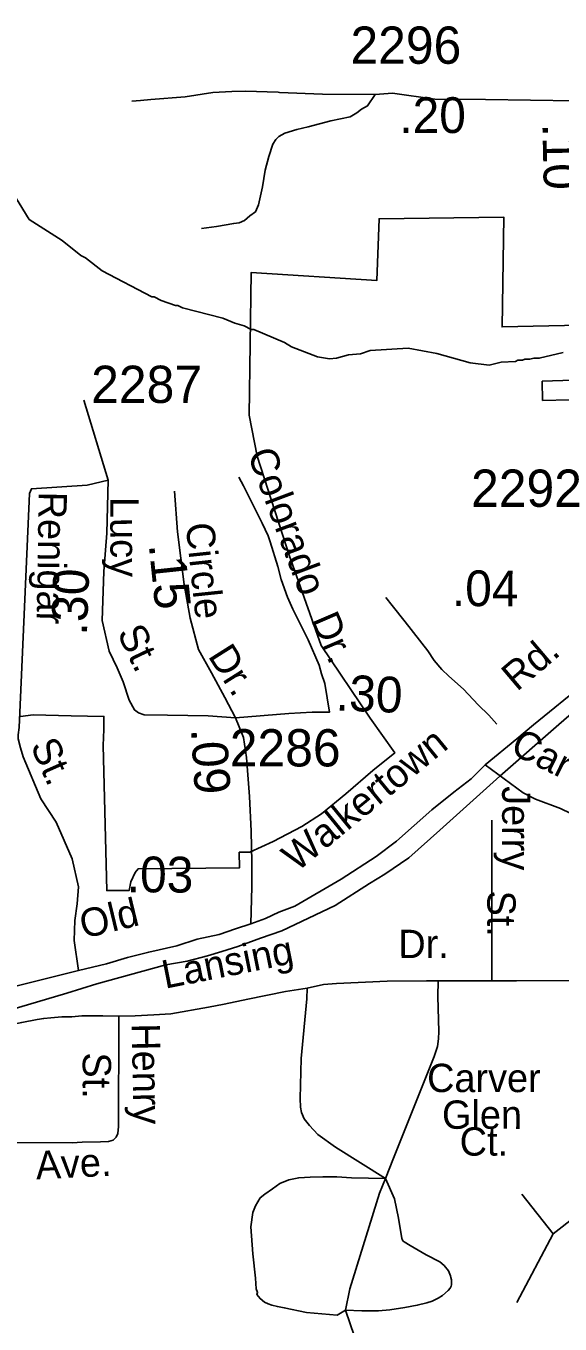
# Model space of a CAD drawing. Extents: x 1547597 to 1699558, y 810033 to 920809.
# Drawn here: x 1639992 to 1641784, y 874899 to 879252 of the extents above; entities that cross this region are included whole.
import ezdxf

# ---------------------------------------------------------------- set-up
doc = ezdxf.new("R2010")
doc.units = 0
for name, color, linetype in [('Exist Boundary Political City Limit New', 7, 'Continuous'), ('Exist Hydrographic Misc Water Feature', 7, 'Continuous'), ('Exist Railroad Mainline', 7, 'Continuous'), ('Exist Road Non-System Type 51', 7, 'Continuous'), ('Exist Road Non-System Type 51 Label', 7, 'Continuous'), ('Exist Road Secondary Mileage Hundredths English Label', 7, 'Continuous'), ('Exist Road Secondary Type 51 Attributed', 7, 'Continuous'), ('Exist Road Secondary Type 51 Label', 7, 'Continuous'), ('Exist Road Secondary Type 51 Number Label', 7, 'Continuous'), ('Map Preparation Boundary City Limit Buffer Line', 7, 'Continuous')]:
    doc.layers.add(name, color=color, linetype=linetype)

msp = doc.modelspace()

# ---------------------------------------------------------------- linework, layer by layer
at = {"layer": 'Exist Boundary Political City Limit New'}
for points in [[(1641146.6, 876931.1), (1640983.3, 877174.6), (1640875.9, 877477.2), (1640767.5, 877808.8), (1640741.7, 877946.4), (1640748.2, 878425.5), (1641170, 878398.7), (1641177, 878605.2), (1641595.7, 878610.6), (1641590, 878242.8), (1641903.4, 878249.2), (1641896, 878066.2), (1641724.3, 878060.7), (1641725.5, 877996), (1641906.3, 878000), (1641912.2, 877706.2)], [(1639973.9, 876936), (1640017.1, 876942.4), (1640144.3, 876938.1), (1640253.8, 876936.5), (1640254, 876892.3), (1640251.6, 876839.5)], [(1640251.6, 876839.5), (1640263.6, 876352.5), (1640338.8, 876353.2), (1640344.5, 876382.2), (1640359, 876413.5), (1640368.7, 876425.5), (1640708.8, 876429.5), (1640707.8, 876481.1), (1640742.9, 876481.1), (1640821.5, 876517.3), (1640918.2, 876567.3), (1640984.1, 876609.9), (1641065.9, 876676.9), (1641156.3, 876755.6), (1641229.5, 876814.1), (1641146.6, 876931.1)]]:
    msp.add_lwpolyline(points, dxfattribs=at)
at = {"layer": 'Exist Hydrographic Misc Water Feature'}
msp.add_lwpolyline([(1641794.7, 878156.5), (1641714.4, 878137.9), (1641696.5, 878138.2), (1641682.5, 878134.4), (1641666.5, 878134.7), (1641658.4, 878130.8), (1641642.4, 878131.1), (1641634.4, 878127.2), (1641586.3, 878124.1), (1641546.2, 878114.7), (1641482.3, 878121.8), (1641370.9, 878153.7), (1641275.2, 878171.3), (1641147.1, 878163.5), (1641115, 878152.1), (1641074.9, 878148.8), (1641034.7, 878137.4), (1641010.7, 878135.9), (1640970.8, 878142.5), (1640883.4, 878176), (1640859.7, 878190.4), (1640756.4, 878234.2), (1640748.4, 878234.3), (1640724.7, 878246.7), (1640692.8, 878255.2), (1640653.1, 878271.9), (1640517.7, 878306.3), (1640501.8, 878314.5), (1640493.8, 878314.7), (1640446.1, 878331.5), (1640422.3, 878343.9), (1640414.3, 878344), (1640247.8, 878430.8), (1640192.5, 878473.8), (1640176.7, 878482), (1640113.5, 878533), (1640002.7, 878603), (1639901, 878766.7)], dxfattribs=at)
at = {"layer": 'Exist Railroad Mainline'}
msp.add_lwpolyline([(1639936.7, 875952.2), (1640129.8, 876009), (1640230.2, 876039.8), (1640461.8, 876103.4), (1640533.6, 876115.7), (1640601.3, 876134.1), (1640649.2, 876147.9), (1640703.7, 876164.9), (1640779.5, 876193.6), (1640851.3, 876218.2), (1641029.6, 876302.3), (1641144.4, 876376.2), (1641196.7, 876407.6), (1641276.6, 876463), (1641381.2, 876555.3), (1641582, 876735.9), (1641780.3, 876909.7), (1642034.5, 877129.2)], dxfattribs=at)
at = {"layer": 'Exist Road Non-System Type 51'}
for points in [[(1640838.2, 879029.3), (1640729.3, 879033.2), (1640683.3, 879032), (1640619.4, 879029.1), (1640527, 879014.7), (1640411, 879004.9), (1640376.9, 879001.4), (1640347.2, 878999.4)], [(1641163.5, 879021.6), (1641138.3, 878983.9), (1641118.1, 878972.3), (1641102, 878960.4), (1641079.8, 878946.9), (1641015.5, 878934), (1640939.2, 878913.5), (1640901, 878904.1), (1640860.9, 878892.9), (1640840.7, 878881.1), (1640830.5, 878871.3), (1640820.2, 878855.5), (1640807.5, 878813.7), (1640794.8, 878768), (1640785.8, 878712.1), (1640772.8, 878652.3), (1640762.3, 878628.5), (1640744, 878614.9), (1640725.9, 878599.3), (1640707.7, 878591.6), (1640689.7, 878590), (1640631.4, 878579), (1640581.1, 878573)], [(1640267.9, 877728.3), (1640197.6, 877712.2), (1640010.8, 877700.2), (1640004.1, 877684.4), (1639989.8, 877354.7), (1639969.1, 876899.3), (1639966.6, 876875.3), (1639966.3, 876861.3), (1639973.7, 876831.1), (1639983.3, 876801.1), (1640042.5, 876660), (1640093.5, 876582.5), (1640147.9, 876459), (1640168.8, 876364.8), (1640164.6, 876308.2), (1640156.7, 876251.9), (1640154.4, 876185.4), (1640168.7, 876084.9)], [(1640695.7, 876931.9), (1640874.1, 876946.8), (1640952.4, 876950.8), (1641010.6, 876950.8), (1640994.6, 877047.3), (1640983.5, 877079), (1640976.1, 877108.9), (1640939.6, 877193.7), (1640887.3, 877296.6), (1640870.1, 877336.8), (1640849.1, 877395.3), (1640837.8, 877439.5), (1640811.2, 877521.9), (1640805.2, 877542), (1640784.3, 877584.3), (1640722.6, 877709.4), (1640707, 877738.8)], [(1641572.2, 876910.9), (1641545, 876940.9), (1641509.7, 876975.6), (1641460.6, 877028.4), (1641411.4, 877071.3), (1641387.7, 877093.7), (1641362.3, 877124.1), (1641340.9, 877156.5), (1641264.4, 877253.9), (1641221.5, 877308.6), (1641199.3, 877335.3)], [(1642181.6, 876382.7), (1642075.1, 876487.4), (1642010.1, 876526.3), (1641968.1, 876550.8), (1641894.6, 876575.4), (1641786.1, 876627.9), (1641702.1, 876659.4), (1641660.1, 876680.4), (1641532.9, 876774.8)], [(1641555.7, 876049.5), (1641555.4, 876103.8), (1641554.9, 876545.6), (1641555.4, 876589)], [(1641375.2, 876049.5), (1641336.6, 876050.2), (1641204.7, 876049.3), (1641034.6, 876041), (1640990.7, 876037.3), (1640935.5, 876025.3)], [(1641375.2, 876049.5), (1641374.1, 875997.9), (1641377.1, 875879.9), (1641376.8, 875855.9), (1641372.7, 875830), (1641362.4, 875796), (1641225.9, 875455), (1641199, 875387.7)], [(1641555.7, 876049.5), (1641507.6, 876049.5), (1641457.1, 876049.5), (1641375.2, 876049.5)], [(1642257.3, 876052.2), (1642206.1, 876051.6), (1641638.3, 876049.5), (1641555.7, 876049.5)], [(1640935.5, 876025.3), (1640863.4, 876013.9), (1640737.2, 875989.1), (1640657.2, 875971.9), (1640605.2, 875962.3), (1640478.9, 875939.5), (1640421, 875936.1), (1640359.1, 875932.2), (1640304.2, 875931.8)], [(1640935.5, 876025.3), (1640935.2, 875989.2), (1640915.2, 875789.5), (1640912.1, 875655.6), (1640913.6, 875626), (1640916.8, 875608.8), (1640926.1, 875587), (1640943.5, 875565.4), (1640971.1, 875535.3), (1641030.7, 875492.6), (1641199, 875387.7)], [(1640304.2, 875931.8), (1640250.2, 875932.3), (1640180.1, 875932.9), (1640146.2, 875929.2), (1640112.2, 875929.5), (1640076.1, 875925.9), (1640052.1, 875924.1), (1640030.2, 875920.4), (1639978, 875910.8), (1639923.9, 875899.3), (1639845.9, 875882.1), (1639819.2, 875873.8)], [(1640304.2, 875931.8), (1640303.5, 875865.8), (1640303.2, 875606), (1640302.7, 875562), (1640300.7, 875538), (1640294.6, 875526.2), (1640284.6, 875516.2), (1640269.1, 875511.6), (1640242.8, 875510), (1640181.3, 875509.1), (1640147.2, 875507.4), (1639912.3, 875508.5), (1639831.7, 875506.9)], [(1641199, 875387.7), (1641084.4, 875389.6), (1641034.9, 875393.1), (1640988.9, 875393.1), (1640946.4, 875391.3), (1640907.5, 875389.6), (1640873.9, 875382.5), (1640843.9, 875370.1), (1640819.1, 875352.4), (1640794.3, 875334.7), (1640778.4, 875322.3), (1640762.5, 875295.7), (1640753.6, 875272.7), (1640746.6, 875224.9), (1640753.6, 875134.7), (1640762.5, 875053.2), (1640764.2, 875017.8), (1640769.6, 875005.5), (1640767.3, 874998.7), (1640777.8, 874984.4), (1640793.2, 874972.3), (1640805, 874966.5), (1640817, 874962.2), (1640835.9, 874957.8), (1640859, 874953.8), (1640934.1, 874938.2), (1641036.7, 874929.3), (1641064.1, 874946)], [(1641199, 875387.7), (1641178.2, 875337.7), (1641079.5, 875017), (1641064.1, 874946)], [(1641199, 875387.7), (1641228.4, 875318.7), (1641241.7, 875254.6), (1641253.1, 875186.5), (1641254.2, 875183.5), (1641255.8, 875180.5), (1641258.3, 875177.2), (1641261.1, 875174.6), (1641280.8, 875162.3), (1641334.6, 875131.8), (1641380.4, 875107.5), (1641395.1, 875095), (1641410.2, 875077.3), (1641416.4, 875060.5), (1641418.1, 875055.3), (1641419.8, 875047.1), (1641420, 875039.8), (1641419.8, 875031.2), (1641418.5, 875025.9), (1641415.6, 875019.5), (1641409, 875011.9), (1641389.5, 874995), (1641375.3, 874985.5), (1641355.5, 874976.5), (1641337.1, 874969.9), (1641305.2, 874962.1), (1641263, 874954.6), (1641213, 874947), (1641174.9, 874943.4), (1641152.9, 874943), (1641119.1, 874943.9), (1641064.1, 874946)], [(1641760.7, 875201.6), (1641655.9, 875334.8)], [(1642253.3, 875257.6), (1641913.6, 875269.6), (1641837.1, 875261.1), (1641760.7, 875201.6)], [(1641760.7, 875201.6), (1641638.9, 874972)], [(1641097.9, 874336.3), (1641100.8, 874718.8), (1641095.1, 874857.7), (1641064.1, 874946)]]:
    msp.add_lwpolyline(points, dxfattribs=at)
at = {"layer": 'Exist Road Secondary Type 51 Attributed'}
for points in [[(1641910, 879002.8), (1641835.9, 879000.6), (1641534.6, 879004.7), (1641364.5, 879006.8), (1641221.7, 879026.4), (1641163.5, 879021.6), (1640987, 879022.6), (1640843.3, 879029.1), (1640838.2, 879029.3)], [(1640695.7, 876931.9), (1640603.3, 876938.3), (1640466.8, 876940.3), (1640388.4, 876942.3), (1640370.4, 876948.4), (1640356.3, 876958.4), (1640338.2, 876990.6), (1640318.1, 877052.9), (1640298.1, 877099.1), (1640271.9, 877155.4), (1640247.8, 877257.9), (1640253.9, 877422.8), (1640263.9, 877551.4), (1640267.9, 877728.3), (1640186.2, 877997.2)], [(1640695.7, 876931.9), (1640659.6, 877000.6), (1640615.4, 877083.1), (1640571.2, 877161.5), (1640543.1, 877266), (1640523, 877378.5), (1640500.9, 877555.4), (1640490.9, 877692.1)], [(1641940.2, 877102.6), (1641868.5, 877049.2), (1641694.8, 876908.2), (1641639.4, 876861), (1641532.9, 876774.8), (1641485.7, 876727.6), (1641428.3, 876682.5), (1641354.5, 876623), (1641235.6, 876518.4), (1641166.9, 876466.5), (1641050.1, 876390.6), (1640894.3, 876300.3), (1640841, 876279.8), (1640795.9, 876259.3), (1640746.7, 876240.8)], [(1640746.7, 876240.8), (1640750, 876365), (1640750, 876447.4), (1640747.9, 876552), (1640741.9, 876668.6), (1640731.9, 876799.2), (1640721.8, 876865.6), (1640695.7, 876931.9)], [(1640746.7, 876240.8), (1640695.5, 876224.4), (1640640.1, 876205.9), (1640566.4, 876189.5), (1640498.7, 876166.9), (1640404.4, 876146.4), (1640332.7, 876128), (1640263, 876107.5), (1640168.7, 876084.9), (1639809.6, 875995.3)]]:
    msp.add_lwpolyline(points, dxfattribs=at)
at = {"layer": 'Map Preparation Boundary City Limit Buffer Line'}
for points in [[(1641146.6, 876931.1), (1640983.3, 877174.6), (1640875.9, 877477.2), (1640767.5, 877808.8), (1640741.7, 877946.4), (1640748.2, 878425.5), (1641170, 878398.7), (1641177, 878605.2), (1641595.7, 878610.6), (1641590, 878242.8), (1641903.4, 878249.2), (1641896, 878066.2), (1641724.3, 878060.7), (1641725.5, 877996), (1641906.3, 878000), (1641912.2, 877706.2)], [(1639973.9, 876936), (1640017.1, 876942.4), (1640144.3, 876938.1), (1640253.8, 876936.5), (1640254, 876892.3), (1640251.6, 876839.5)], [(1640251.6, 876839.5), (1640263.6, 876352.5), (1640338.8, 876353.2), (1640344.5, 876382.2), (1640359, 876413.5), (1640368.7, 876425.5), (1640708.8, 876429.5), (1640707.8, 876481.1), (1640742.9, 876481.1), (1640821.5, 876517.3), (1640918.2, 876567.3), (1640984.1, 876609.9), (1641065.9, 876676.9), (1641156.3, 876755.6), (1641229.5, 876814.1), (1641146.6, 876931.1)]]:
    msp.add_lwpolyline(points, dxfattribs=at)

# ---------------------------------------------------------------- texts
at = {"layer": 'Exist Road Non-System Type 51 Label'}
for s, rotation, p in [('Colorado', 290.482, (1640734.5, 877817.1)), ('Renigar', 269.1197, (1640035.1, 877691)), ('Dr.', 293.2876, (1640947.1, 877261.2)), ('Carver', 333.6763, (1641612.7, 876815.3)), ('St.', 294.0299, (1640006, 876838.8)), ('Jerry', 270.0545, (1641589.8, 876702.7)), ('St.', 270.0545, (1641540.1, 876352.8)), ('Dr.', 0.3646, (1641241.9, 876126.1)), ('Lansing', 11.1681, (1640459, 876023.3)), ('Henry', 271.0517, (1640347.1, 875906.9)), ('St.', 269.9385, (1640182.9, 875810.1)), ('Carver', 359.9506, (1641338.1, 875677.1)), ('Glen', 359.9506, (1641388.1, 875554)), ('Ct.', 359.9506, (1641447.4, 875463.9)), ('Ave.', 2.8682, (1640027.1, 875384))]:
    msp.add_text(s, height=95, rotation=rotation, dxfattribs=at).set_placement(p)
at = {"layer": 'Exist Road Secondary Mileage Hundredths English Label'}
for s, rotation, p in [('.20', 0.0891, (1641245.2, 878892.6)), ('.10', 271.247, (1641724.9, 878924.1)), ('.15', 276.0115, (1640404.1, 877512.6)), ('.30', 87.9066, (1640196.8, 877207.3)), ('.04', 359.6246, (1641421.1, 877306.8)), ('.30', 357.7225, (1641030.4, 876957.1)), ('.09', 273.5935, (1640545.8, 876894.8)), ('.03', 359.6246, (1640330.4, 876347.3))]:
    msp.add_text(s, height=120, rotation=rotation, dxfattribs=at).set_placement(p)
at = {"layer": 'Exist Road Secondary Type 51 Label'}
for s, rotation, p in [('Lucy', 270.1532, (1640275.1, 877672.4)), ('Circle', 276.0115, (1640528, 877582.1)), ('St.', 295.5269, (1640296.8, 877217.2)), ('Dr.', 302.2341, (1640601.1, 877139.5)), ('Rd.', 40.2807, (1641639.4, 877018.1)), ('Walkertown', 39.2751, (1640901.1, 876412.8)), ('Old', 13.5725, (1640185.7, 876191.1))]:
    msp.add_text(s, height=95, rotation=rotation, dxfattribs=at).set_placement(p)
at = {"layer": 'Exist Road Secondary Type 51 Number Label'}
for s, p in [('2296', (1641081, 879125)), ('2287', (1640211.2, 877987.7)), ('2292', (1641485.7, 877639.4)), ('2286', (1640676.2, 876768.9))]:
    msp.add_text(s, height=125, dxfattribs=at).set_placement(p)

doc.saveas('drawing.dxf')
